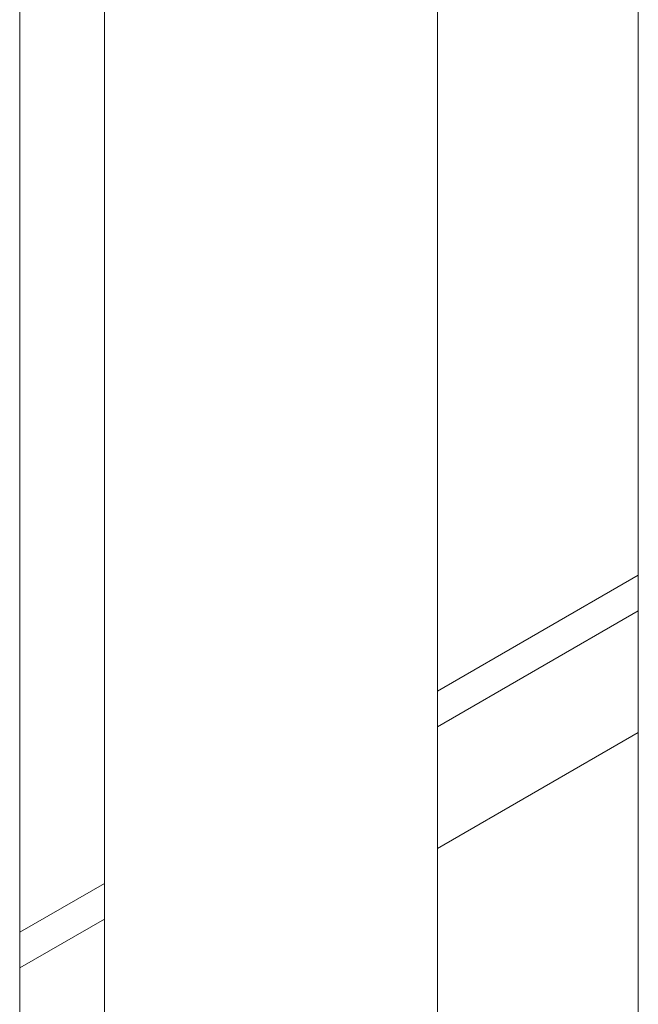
# Model space of a CAD drawing. Header units: millimetres. Extents: x 525 to 29324, y 175 to 20618.
# Tile 261 of 588: x 14154 to 14210, y 13364 to 13453. Entities that reach past the tile are written whole.
import ezdxf

# ---------------------------------------------------------------- set-up
doc = ezdxf.new("R2010")
doc.units = ezdxf.units.MM
doc.linetypes.add('SLD-Centrada-doble', pattern=[12.7, 6.35, -1.27, 1.27, -1.27, 1.27, -1.27])
doc.linetypes.add('SLD-Continua', pattern=[0])

msp = doc.modelspace()

# ---------------------------------------------------------------- linework, layer by layer
at = {"color": 7, "linetype": 'SLD-Continua', "lineweight": 18, "ltscale": 35}
for p, q in [((14153.855, 13158.654), (14153.855, 13499.107)), ((14153.855, 13158.654), (14153.855, 13499.107)), ((14153.855, 13158.654), (14153.855, 13499.107)), ((14153.855, 13158.654), (14153.855, 13499.107)), ((14153.855, 13158.654), (14153.855, 13499.107)), ((14161.482, 13494.704), (14161.482, 12561.971)), ((14191.482, 12561.971), (14191.482, 13477.385)), ((14209.566, 13466.946), (14209.566, 12534.213)), ((14209.566, 13403.081), (14191.482, 13392.641)), ((14209.566, 13403.081), (14191.482, 13392.641)), ((14209.566, 13403.081), (14191.482, 13392.641)), ((14209.566, 13403.081), (14191.482, 13392.641)), ((14209.566, 13403.081), (14191.482, 13392.641)), ((14161.482, 13375.323), (14153.855, 13370.92)), ((14161.482, 13375.323), (14153.855, 13370.92)), ((14161.482, 13375.323), (14153.855, 13370.92)), ((14161.482, 13375.323), (14153.855, 13370.92)), ((14161.482, 13375.323), (14153.855, 13370.92))]:
    msp.add_line(p, q, dxfattribs=at)
at = {"color": 8, "linetype": 'SLD-Centrada-doble', "lineweight": 18, "ltscale": 35}
for p, q in [((14209.566, 13399.866), (14191.482, 13389.427)), ((14209.566, 13399.866), (14191.482, 13389.427)), ((14209.566, 13399.866), (14191.482, 13389.427)), ((14209.566, 13399.866), (14191.482, 13389.427)), ((14209.566, 13399.866), (14191.482, 13389.427)), ((14209.566, 13388.909), (14191.482, 13378.47)), ((14209.566, 13388.909), (14191.482, 13378.47)), ((14209.566, 13388.909), (14191.482, 13378.47)), ((14209.566, 13388.909), (14191.482, 13378.47)), ((14209.566, 13388.909), (14191.482, 13378.47)), ((14161.482, 13372.108), (14153.855, 13367.705)), ((14161.482, 13372.108), (14153.855, 13367.705)), ((14161.482, 13372.108), (14153.855, 13367.705)), ((14161.482, 13372.108), (14153.855, 13367.705)), ((14161.482, 13372.108), (14153.855, 13367.705))]:
    msp.add_line(p, q, dxfattribs=at)

doc.saveas('drawing.dxf')
